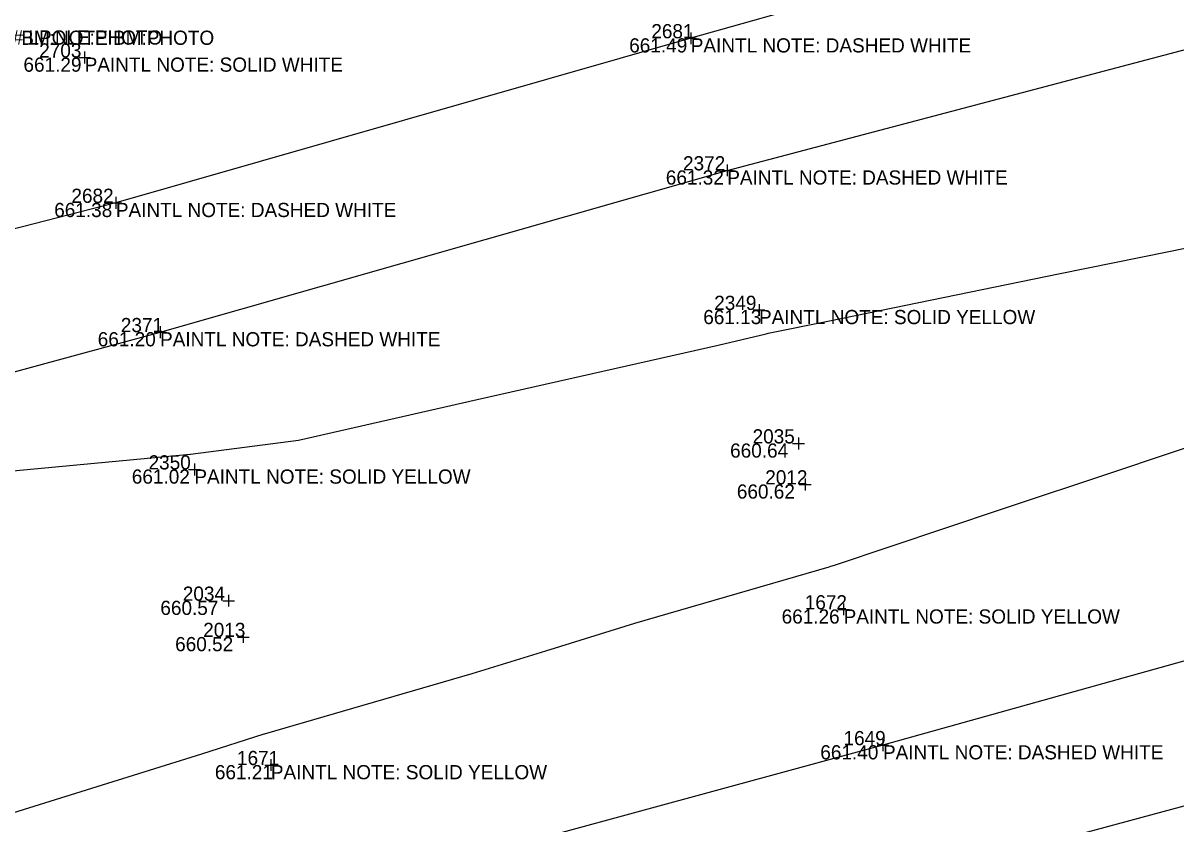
# Model space of a CAD drawing. Extents: x 2129350 to 2137777, y 657588 to 659885.
# Drawn here: x 2130170.4 to 2130267.9, y 657878.6 to 657946.4 of the extents above; entities that cross this region are included whole.
import ezdxf

# ---------------------------------------------------------------- set-up
doc = ezdxf.new("R2010")
doc.units = 0
for name, color, linetype in [('DT_X_Contour_Minor', 7, 'Continuous'), ('PV_X_COP', 7, 'Continuous'), ('SV_X_Shot_Marker', 7, 'Continuous'), ('SV_X_Text_Comment', 7, 'Continuous'), ('SV_X_Text_Elevation', 7, 'Continuous'), ('SV_X_Text_Name', 7, 'Continuous')]:
    doc.layers.add(name, color=color, linetype=linetype)

msp = doc.modelspace()

# ---------------------------------------------------------------- linework, layer by layer
at = {"layer": 'DT_X_Contour_Minor'}
for points in [[(2130167.991, 657908.355), (2130184.509, 657909.893), (2130184.552, 657909.898), (2130193.683, 657911.096), (2130208.805, 657914.514), (2130229.177, 657919.117), (2130233.222, 657920.092), (2130233.414, 657920.132), (2130233.414, 657920.132), (2130238.599, 657921.184), (2130257.955, 657925.162), (2130267.296, 657927.053), (2130282.44, 657930.159), (2130293.931, 657932.642), (2130306.829, 657935.139), (2130315.45, 657936.983), (2130331.445, 657940.024), (2130331.561, 657940.049), (2130331.643, 657940.064), (2130352.816, 657944.608), (2130356.108, 657945.301), (2130379.56, 657950.347)], [(2130381.776, 657946.198), (2130362.377, 657940.237), (2130357.866, 657938.83), (2130339.968, 657933.324), (2130333.96, 657931.447), (2130333.942, 657931.442), (2130326.858, 657929.18), (2130310.169, 657923.88), (2130296.713, 657919.607), (2130286.642, 657916.387), (2130286.586, 657916.369), (2130274.796, 657912.467), (2130262.781, 657908.44), (2130253.098, 657905.232), (2130238.979, 657900.495), (2130238.673, 657900.393), (2130238.546, 657900.356), (2130222.1, 657895.572), (2130214.582, 657893.245), (2130208.344, 657891.314), (2130190.78, 657886.23), (2130190.766, 657886.226), (2130185.47, 657884.525), (2130166.847, 657878.725)]]:
    msp.add_lwpolyline(points, dxfattribs=at)
at = {"layer": 'PV_X_COP'}
for points in [[(2130756.8, 658090.848), (2130709.639, 658077.105), (2130660.648, 658064.173), (2130611.758, 658050.53), (2130564.1, 658038.011), (2130516.213, 658024.737), (2130467.704, 658011.289), (2130419.562, 657997.56), (2130371.3, 657984.1), (2130323.395, 657971.706), (2130275.017, 657958.645), (2130226.858, 657945.079), (2130178.239, 657931.158), (2130131.489, 657919.155), (2130080.474, 657905.047), (2130033.671, 657891.715)], [(2130037.094, 657880.455), (2130085.211, 657893.801), (2130133.363, 657906.986), (2130181.975, 657920.223), (2130229.945, 657933.906), (2130277.859, 657946.562), (2130326.077, 657959.872), (2130374.091, 657973.325), (2130422.714, 657986.651), (2130470.823, 658000.082), (2130519.452, 658012.908), (2130567.411, 658026.23), (2130615.606, 658039.596), (2130663.491, 658052.205), (2130712.28, 658065.719), (2130760.533, 658079.19)], [(2130773.411, 658031.028), (2130725.139, 658018.162), (2130677.104, 658004.427), (2130628.663, 657991.983), (2130580.306, 657978.683), (2130532.195, 657965.065), (2130483.956, 657951.757), (2130435.47, 657938.649), (2130387.688, 657925.251), (2130339.281, 657912.108), (2130291.379, 657898.766), (2130243.114, 657885.287), (2130194.87, 657872.156), (2130146.335, 657859.33), (2130098.513, 657845.316), (2130049.968, 657832.803)], [(2130053.418, 657820.249), (2130101.429, 657834.238), (2130149.819, 657847.483), (2130197.82, 657860.361), (2130245.91, 657874.04), (2130294.487, 657887.162), (2130342.809, 657900.652), (2130391.014, 657913.417), (2130438.971, 657926.546), (2130486.95, 657939.824), (2130535.361, 657953.679), (2130583.744, 657966.826), (2130631.763, 657979.832), (2130680.285, 657993.145), (2130728.049, 658006.582), (2130776.438, 658019.657)]]:
    msp.add_lwpolyline(points, dxfattribs=at)
at = {"layer": 'SV_X_Shot_Marker'}
for p, q in [((2130226.358, 657945.079), (2130227.358, 657945.079)), ((2130226.858, 657945.579), (2130226.858, 657944.579)), ((2130226.858, 657945.079), (2130226.858, 657945.079)), ((2130175.599, 657943.952), (2130175.599, 657942.952)), ((2130175.099, 657943.452), (2130176.099, 657943.452)), ((2130175.599, 657943.452), (2130175.599, 657943.452)), ((2130229.945, 657934.406), (2130229.945, 657933.406)), ((2130229.445, 657933.906), (2130230.445, 657933.906)), ((2130229.945, 657933.906), (2130229.945, 657933.906)), ((2130178.239, 657931.658), (2130178.239, 657930.658)), ((2130177.739, 657931.158), (2130178.739, 657931.158)), ((2130178.239, 657931.158), (2130178.239, 657931.158)), ((2130232.63, 657922.601), (2130232.63, 657921.601)), ((2130232.13, 657922.101), (2130233.13, 657922.101)), ((2130232.63, 657922.101), (2130232.63, 657922.101)), ((2130181.975, 657920.723), (2130181.975, 657919.723)), ((2130181.475, 657920.223), (2130182.475, 657920.223)), ((2130181.975, 657920.223), (2130181.975, 657920.223)), ((2130235.469, 657910.81), (2130236.469, 657910.81)), ((2130235.969, 657911.31), (2130235.969, 657910.31)), ((2130235.969, 657910.81), (2130235.969, 657910.81)), ((2130184.876, 657909.108), (2130184.876, 657908.108)), ((2130184.376, 657908.608), (2130185.376, 657908.608)), ((2130184.876, 657908.608), (2130184.876, 657908.608)), ((2130236.039, 657907.344), (2130237.039, 657907.344)), ((2130236.539, 657907.844), (2130236.539, 657906.844)), ((2130236.539, 657907.344), (2130236.539, 657907.344)), ((2130187.273, 657897.505), (2130188.273, 657897.505)), ((2130187.773, 657898.005), (2130187.773, 657897.005)), ((2130187.773, 657897.505), (2130187.773, 657897.505)), ((2130239.787, 657897.274), (2130239.787, 657896.274)), ((2130239.287, 657896.774), (2130240.287, 657896.774)), ((2130239.787, 657896.774), (2130239.787, 657896.774)), ((2130188.515, 657894.437), (2130189.515, 657894.437)), ((2130189.015, 657894.937), (2130189.015, 657893.937)), ((2130189.015, 657894.437), (2130189.015, 657894.437)), ((2130243.114, 657885.787), (2130243.114, 657884.787)), ((2130242.614, 657885.287), (2130243.614, 657885.287)), ((2130243.114, 657885.287), (2130243.114, 657885.287)), ((2130190.846, 657883.606), (2130191.846, 657883.606)), ((2130191.346, 657884.106), (2130191.346, 657883.106)), ((2130191.346, 657883.606), (2130191.346, 657883.606))]:
    msp.add_line(p, q, dxfattribs=at)

# ---------------------------------------------------------------- texts
at = {"layer": 'SV_X_Text_Comment'}
for s, p in [('BM:DESCRIPTION SW BOLT LIGHT POLE BM:LOCATION BM:NOTE BM:PHOTO', (2130126.906, 657944.526)), ('LPOLE:MATERIAL STEEL LPOLE:OWNER LPOLE:POLE# LPOLE:PHOTO', (2130127.767, 657944.549)), ('PAINTL NOTE: DASHED WHITE', (2130226.858, 657943.879)), ('PAINTL NOTE: SOLID WHITE', (2130175.599, 657942.252)), ('PAINTL NOTE: DASHED WHITE', (2130229.945, 657932.706)), ('PAINTL NOTE: DASHED WHITE', (2130178.239, 657929.958)), ('PAINTL NOTE: SOLID YELLOW', (2130232.63, 657920.901)), ('PAINTL NOTE: DASHED WHITE', (2130181.975, 657919.023)), ('PAINTL NOTE: SOLID YELLOW', (2130184.876, 657907.408)), ('PAINTL NOTE: SOLID YELLOW', (2130239.787, 657895.574)), ('PAINTL NOTE: DASHED WHITE', (2130243.114, 657884.087)), ('PAINTL NOTE: SOLID YELLOW', (2130191.346, 657882.406))]:
    msp.add_text(s, height=1.2, dxfattribs=at).set_placement(p)
at = {"layer": 'SV_X_Text_Elevation'}
for s, p in [('661.49', (2130221.653, 657943.879)), ('661.29', (2130170.422, 657942.252)), ('661.32', (2130224.749, 657932.706)), ('661.38', (2130173.024, 657929.958)), ('661.13', (2130227.917, 657920.901)), ('661.20', (2130176.703, 657919.023)), ('660.64', (2130230.187, 657909.61)), ('661.02', (2130179.586, 657907.408)), ('660.62', (2130230.757, 657906.144)), ('660.57', (2130182, 657896.305)), ('661.26', (2130234.544, 657895.574)), ('660.52', (2130183.252, 657893.237)), ('661.40', (2130237.814, 657884.087)), ('661.21', (2130186.612, 657882.406))]:
    msp.add_text(s, height=1.2, dxfattribs=at).set_placement(p)
at = {"layer": 'SV_X_Text_Name'}
for s, p in [('2681', (2130223.522, 657945.079)), ('2703', (2130171.754, 657943.452)), ('2372', (2130226.203, 657933.906)), ('2682', (2130174.479, 657931.158)), ('2349', (2130228.841, 657922.101)), ('2371', (2130178.658, 657920.223)), ('2035', (2130232.086, 657910.81)), ('2350', (2130181.002, 657908.608)), ('2012', (2130233.157, 657907.344)), ('2034', (2130183.899, 657897.505)), ('1672', (2130236.5, 657896.774)), ('2013', (2130185.624, 657894.437)), ('1649', (2130239.779, 657885.287)), ('1671', (2130188.483, 657883.606))]:
    msp.add_text(s, height=1.2, dxfattribs=at).set_placement(p)

doc.saveas('drawing.dxf')
